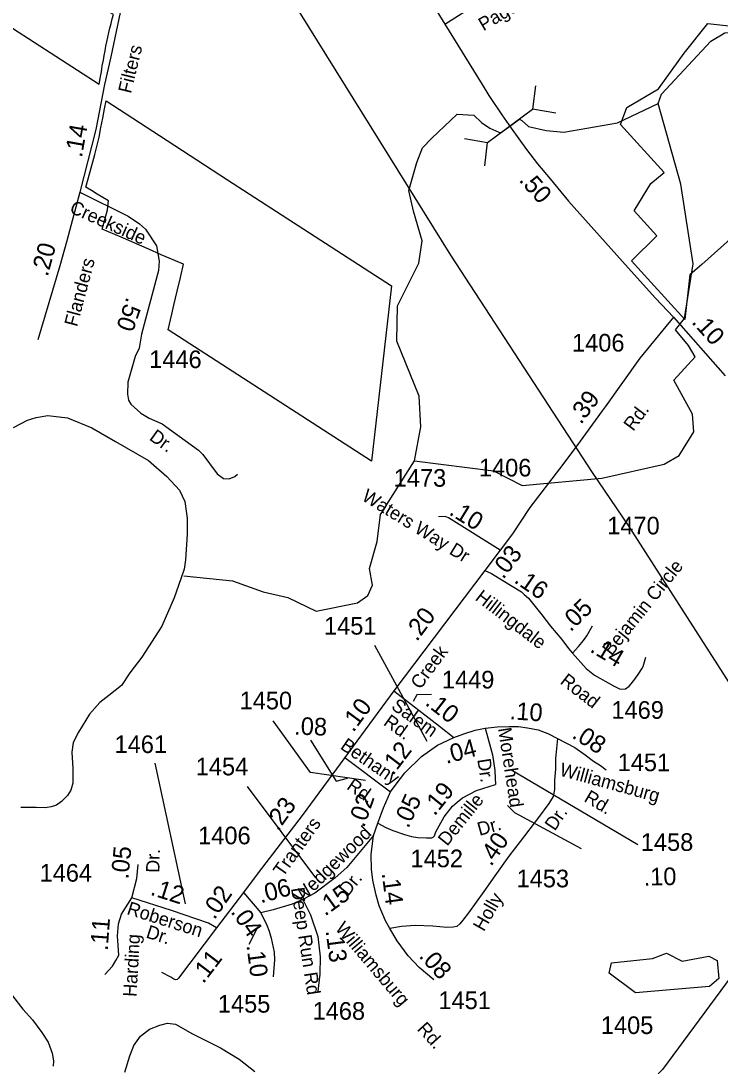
# Model space of a CAD drawing. Extents: x 2532689 to 2764727, y 536648 to 732970.
# Drawn here: x 2561755 to 2566709, y 667897 to 675305 of the extents above; entities that cross this region are included whole.
import ezdxf

# ---------------------------------------------------------------- set-up
doc = ezdxf.new("R2010")
doc.units = 0
for name, color, linetype in [('Exist Boundary Political City Limit New', 7, 'Continuous'), ('Exist Boundary Political CountyLine', 7, 'Continuous'), ('Exist Hydrographic Creek Single Shore', 7, 'Continuous'), ('Exist Hydrographic Pond Under 1500 Sq Ft', 7, 'Continuous'), ('Exist Road Primary US Mileage Hundredths English Label', 7, 'Continuous'), ('Exist Road Primary US Structure Pipe CELL', 7, 'Continuous'), ('Exist Road Primary US UnDivided 4 Lane Attributed', 7, 'Continuous'), ('Exist Road Secondary Mileage Hundredths English Label', 7, 'Continuous'), ('Exist Road Secondary Type 41 Attributed', 7, 'Continuous'), ('Exist Road Secondary Type 51 Attributed', 7, 'Continuous'), ('Exist Road Secondary Type 51 Label', 7, 'Continuous'), ('Exist Road Secondary Type 51 Number Label', 7, 'Continuous'), ('Exist Utilities Electrical Transmission Line', 7, 'Continuous'), ('Map Preparation Boundary City Limit Buffer Line', 7, 'Continuous')]:
    doc.layers.add(name, color=color, linetype=linetype)

msp = doc.modelspace()

# ---------------------------------------------------------------- linework, layer by layer
at = {"layer": 'Exist Boundary Political City Limit New'}
for points in [[(2560926, 675751.4), (2562309.5, 674855.4), (2562316.8, 674896.4), (2562320.8, 674925.2), (2562323, 674929.9), (2562329, 674962.1), (2562331, 674986.7), (2562339.2, 675027.3), (2562344.8, 675059.8), (2562350.5, 675092.4), (2562357, 675124.9), (2562363.5, 675157.2), (2562370.2, 675189.7), (2562377.8, 675222), (2562385.2, 675254.1), (2562393, 675286.2), (2562401.5, 675318.3), (2562410, 675350.2), (2561160.5, 676046.9)], [(2567111, 674849.2), (2567381.2, 674833.8), (2567699.5, 674980.6), (2567896.2, 674757.5), (2566578.2, 673579), (2566529, 673534.9), (2566495.2, 673503.9), (2566458.2, 673187.6), (2566218, 673453.9), (2566081.8, 673604.6), (2566261, 673780.5), (2566100.2, 673959.4), (2566218, 674152.7), (2566311.8, 674231.2), (2566003.5, 674569.6), (2566048.8, 674690.4), (2566272.5, 674823.3), (2566453.8, 675077.1), (2566622.8, 675285.5), (2567088, 675234.1), (2567069.8, 675046.9), (2567106.8, 675035.4), (2567111, 674849.2)], [(2564380.2, 673426.6), (2564238.8, 672184.8), (2562797.5, 673115.4), (2562824.2, 673227.2), (2562839.2, 673290.9), (2562862.2, 673388.7), (2562885, 673485.6), (2562907.8, 673581.6), (2562748.8, 673647.9), (2562687.2, 673675.4), (2562519.5, 673747.7), (2562464.5, 673771.3), (2562330, 673828.8), (2562367.8, 673966.2), (2562375, 674030.4), (2562334.2, 674053.2), (2562293.8, 674076.9), (2562253.8, 674101.6), (2562215.2, 674126.4), (2562231, 674184.4), (2562278, 674357.5), (2562308.5, 674480.3), (2562321.8, 674548.9), (2562334.8, 674615.8), (2562347.8, 674682.7), (2562358.8, 674739), (2562735.8, 674493), (2563217.8, 674179.5), (2564380.2, 673426.6)]]:
    msp.add_lwpolyline(points, dxfattribs=at)
at = {"layer": 'Exist Boundary Political CountyLine'}
for points in [[(2561702.3, 672422), (2561801.3, 672475.1), (2561861.9, 672493.7), (2561945.8, 672507.7), (2562085.6, 672491.4), (2562258.1, 672421.4), (2562425.8, 672323.5), (2562658.8, 672188.3), (2562789.3, 672076.3), (2562877.9, 671978.4), (2562915.2, 671899.1), (2562925.7, 671828.8), (2562933.7, 671780.8), (2562931.7, 671667), (2562921.7, 671485.2), (2562911.7, 671419.3), (2562887.8, 671349.4), (2562840.6, 671215.9), (2562752, 671015.3), (2562612.4, 670796.2), (2562526.5, 670684.3), (2562466.7, 670594.4), (2562376.9, 670524.5), (2562313, 670474.6), (2562241.1, 670390.7), (2562163.3, 670262.9), (2562125.4, 670191), (2562115.4, 670121.1), (2562123.4, 670005.2), (2562121.4, 669901.4), (2562107.4, 669853.4), (2562085.5, 669813.5), (2562041.6, 669771.5), (2562007.6, 669745.6), (2561969.7, 669733.6), (2561925.8, 669727.6), (2561863.9, 669729.6), (2561754.2, 669729.6)], [(2561694.3, 668395.4), (2561768.1, 668299.5), (2561836, 668225.6), (2561901.8, 668133.8), (2561947.8, 668065.8), (2561975.7, 667988), (2561985.7, 667934), (2561983.7, 667896.1)], [(2562490.6, 667854.1), (2562526.5, 667970), (2562554.5, 668041.9), (2562602.4, 668109.8), (2562666.2, 668157.7), (2562738.1, 668185.7), (2562794, 668201.7), (2562849.9, 668193.7), (2562969.6, 668125.8), (2563169.2, 668025.9), (2563300.9, 667946), (2563412.7, 667858.1)]]:
    msp.add_lwpolyline(points, dxfattribs=at)
at = {"layer": 'Exist Hydrographic Creek Single Shore'}
for points in [[(2566269.7, 674719.3), (2566293.7, 674785.9), (2566643.7, 675161.3), (2566742.7, 675221.1), (2566884.6, 675223.5), (2567185.6, 675147.1), (2567435.6, 675167), (2567691.7, 675266.1), (2567947.6, 675404.4)], [(2564543.8, 672187.1), (2564588.7, 672428.6), (2564576.8, 672644.8), (2564418.7, 673035.6), (2564422.6, 673285.3), (2564574.7, 673586.9), (2564596.7, 673745.4), (2564535.5, 673957), (2564503.4, 674101.9), (2564526.1, 674185.7), (2564560.6, 674302), (2564600.6, 674405.4), (2564665.6, 674473.7), (2564846, 674643.3), (2564962.7, 674635.7), (2565018.3, 674583.6), (2565077.4, 674545.3), (2565140.3, 674517.2), (2565157.3, 674513.4), (2565287.6, 674607.5), (2565304.2, 674599.9), (2565351.4, 674556.8), (2565475.3, 674527.7), (2565602.5, 674516.3), (2565980.8, 674582.8), (2566269.7, 674719.3)], [(2564543.8, 672187.1), (2565103.8, 672114.6), (2565305.7, 672011.1), (2565871.7, 672063.6), (2566311.7, 672163.4), (2566418.8, 672223.6), (2566523.7, 672392), (2566512.7, 672516.3), (2566381.3, 672757.4), (2566532.3, 672924.9), (2566484.3, 673003.3), (2566391.8, 673114.5), (2566456.8, 673195.9), (2566516.8, 673583.5), (2566430.6, 674148), (2566269.7, 674719.3)], [(2562909.7, 671372.4), (2563252.7, 671337), (2563470.7, 671257.2), (2563646.7, 671218.4), (2563847.6, 671121.4), (2564138.8, 671179.2), (2564212.6, 671231.4), (2564244.8, 671304.9), (2564225.7, 671422.4), (2564279.6, 671615), (2564301.6, 671806.2), (2564543.8, 672187.1)]]:
    msp.add_lwpolyline(points, dxfattribs=at)
at = {"layer": 'Exist Hydrographic Pond Under 1500 Sq Ft'}
msp.add_lwpolyline([(2566383.7, 668440.1), (2566109.7, 668415.9), (2565923.8, 668556.1), (2565938.7, 668628.9), (2566229.7, 668660.4), (2566328.7, 668697.2), (2566438.8, 668639.3), (2566629.8, 668676.6), (2566688.8, 668646.2), (2566699.9, 668518.5), (2566633.9, 668460.1), (2566383.7, 668440.1)], dxfattribs=at)
at = {"layer": 'Exist Road Primary US Structure Pipe CELL'}
for p, q in [((2565399.6, 674845), (2565379.7, 674679.6)), ((2565061.2, 674443.2), (2565379.7, 674679.6)), ((2565543.8, 674650.8), (2565379.7, 674679.6)), ((2564897.1, 674472), (2565061.2, 674443.2)), ((2565041.3, 674277.8), (2565061.2, 674443.2))]:
    msp.add_line(p, q, dxfattribs=at)
at = {"layer": 'Exist Road Primary US UnDivided 4 Lane Attributed'}
msp.add_line((2566377.8, 673204.7), (2566745.4, 672790.2), dxfattribs=at)
for points in [[(2563556.7, 677129.9), (2563720.5, 676943.9), (2563767.3, 676885.3), (2563899.9, 676682.4), (2564281.7, 676058.1), (2564759.1, 675281.2)], [(2564759.1, 675281.2), (2565023.7, 674855), (2565070.5, 674775.4), (2565161.8, 674638.4), (2565228.6, 674543.6), (2565336.8, 674394.2), (2565414.7, 674290.7), (2565503.7, 674186.5), (2565633.7, 674026.1), (2566056.4, 673555.4), (2566250.2, 673340.5), (2566377.8, 673204.7)]]:
    msp.add_lwpolyline(points, dxfattribs=at)
at = {"layer": 'Exist Road Secondary Mileage Hundredths English Label'}
for points in [[(2564663.5, 670529.3), (2564559.4, 670528.8), (2564533.4, 670481.1)], [(2563805.7, 670207.1), (2563989.3, 669915.8), (2564067.6, 669938.2)]]:
    msp.add_lwpolyline(points, dxfattribs=at)
at = {"layer": 'Exist Road Secondary Type 41 Attributed'}
for points in [[(2562540.8, 669088.9), (2562576.2, 669226.3), (2562586.3, 669326.6)], [(2562349.7, 668545.2), (2562403.7, 668604), (2562427.8, 668644.2), (2562448.4, 668682.4), (2562439.8, 668818.8), (2562446.2, 668905.4), (2562467.9, 668973.4), (2562540.8, 669088.9)]]:
    msp.add_lwpolyline(points, dxfattribs=at)
at = {"layer": 'Exist Road Secondary Type 51 Attributed'}
for p, q in [((2564397.5, 670557), (2564048.7, 670083.8)), ((2564048.7, 670083.8), (2564374.3, 669841.4)), ((2563331.7, 669127.6), (2563139.9, 668875.8))]:
    msp.add_line(p, q, dxfattribs=at)
for points in [[(2563556.7, 677129.9), (2563420.5, 677044.4), (2563269.7, 676959), (2563176.2, 676905.8), (2563118.5, 676871.8), (2563063.6, 676828), (2562994.9, 676766.8), (2562934.7, 676711.6), (2562901.6, 676667.4), (2562871.2, 676619), (2562835.7, 676561.8), (2562784.3, 676468.7), (2562748.2, 676367.3), (2562659.5, 676079), (2562631.4, 675991.1), (2562586.3, 675839.3), (2562573, 675784.6), (2562552.4, 675701.8), (2562468.5, 675410.1), (2562391.4, 675050.2), (2562346.9, 674854.9), (2562285.7, 674536), (2562173.2, 674089.9)], [(2564759.1, 675281.2), (2564997.1, 675433), (2565119.1, 675513.3), (2565188.9, 675569.2), (2565275.1, 675647.8), (2565345.6, 675726.6), (2565432.8, 675836.8), (2565490.5, 675923.6), (2565563.5, 676048.3), (2565663.6, 676212.2), (2565998.1, 676805.7)], [(2562173.2, 674089.9), (2562079.3, 673747.1), (2562030.7, 673568.2), (2561875, 673043.2)], [(2562173.2, 674089.9), (2562513.8, 673919.7), (2562594.8, 673867.2), (2562637.7, 673828.2), (2562716.1, 673709.6), (2562733.9, 673602), (2562729.3, 673535.8), (2562610, 673085.4), (2562592.1, 672985.2), (2562565.2, 672926.7), (2562512.9, 672743.7), (2562510.4, 672659.5), (2562517.4, 672615.5), (2562534, 672587.9), (2562603.2, 672525.4), (2562663.7, 672488.5), (2562754.7, 672448.2), (2563012.3, 672263.2), (2563044.8, 672232.1), (2563145.6, 672094), (2563190.3, 672060.7), (2563230.4, 672059.7), (2563269.8, 672076.4), (2563289.4, 672092.6)], [(2566377.8, 673204.7), (2566140.5, 672913.2), (2565894, 672569.8), (2565872.5, 672541.3)], [(2565872.5, 672541.3), (2565685.8, 672284), (2565570, 672130.9), (2565361.3, 671855.7), (2565238, 671669), (2565150.5, 671553.3)], [(2565150.5, 671553.3), (2564784, 671782.8), (2564759.5, 671793.1), (2564713, 671789)], [(2565150.5, 671553.3), (2565042.2, 671410)], [(2565042.2, 671410), (2564397.5, 670557)], [(2565042.2, 671410), (2565089.3, 671388.2), (2565169.8, 671338), (2565300.5, 671257.2), (2565320.2, 671239.2), (2565350.6, 671214.1), (2565445.5, 671095.7), (2565508.1, 671015), (2565586.8, 670919.9), (2565635.1, 670855.4), (2565663.6, 670824)], [(2565663.6, 670824), (2565706.3, 670870.5), (2565741.8, 670913.1), (2565764.3, 670947), (2565803.8, 671016.5)], [(2565663.6, 670824), (2565759.1, 670714), (2565819.8, 670668), (2565954.1, 670592.9), (2565995.9, 670571.2), (2566012.1, 670569.2), (2566038.5, 670570.5), (2566065.5, 670589.4), (2566091.2, 670619.8), (2566128.4, 670672.4), (2566154.7, 670711.6), (2566163.2, 670728.8), (2566181.5, 670795.7)], [(2564397.5, 670557), (2564719.7, 670307.1), (2564822.2, 670226.3)], [(2565043.2, 670290.7), (2565129.6, 670301.1), (2565214.8, 670304.8), (2565280.4, 670304.8), (2565343.6, 670294.3), (2565418.6, 670280.6), (2565487.7, 670254.7), (2565556.8, 670218.5)], [(2564374.3, 669841.4), (2564413.3, 669895.7), (2564475.5, 669974.9), (2564592.5, 670091.9), (2564706.9, 670172), (2564822.2, 670226.3)], [(2564822.2, 670226.3), (2564893.5, 670251.7), (2564973.2, 670277.1), (2565043.2, 670290.7)], [(2565043.2, 670290.7), (2565083, 670154.3), (2565095.2, 670102.6), (2565112.2, 669992.4), (2565113.9, 669936.5), (2565116.9, 669891.6)], [(2568081.8, 670272.9), (2568019.2, 670193.2), (2567843.6, 669955.9), (2567233.7, 669135.7), (2566300.2, 667873.3), (2566243.5, 667814.3), (2566184.2, 667771.1), (2565794.8, 667545.6), (2565656.4, 667468.7)], [(2565556.8, 670218.5), (2565543, 670076.9), (2565543, 670000.9), (2565536.1, 669923.2), (2565536.1, 669857.6), (2565525.7, 669807.5), (2565494.6, 669757.4), (2565422.1, 669659), (2565292.8, 669489.6), (2565211.4, 669385.7), (2565112, 669245.6), (2565035.6, 669135.2), (2564926.6, 668983.6), (2564885.4, 668931.8), (2564863.7, 668904.1), (2564843.9, 668886.3), (2564816.3, 668880.4), (2564773, 668879.7), (2564673.6, 668888.7), (2564547, 668893.3), (2564450.5, 668885.6), (2564367.7, 668872.5)], [(2565556.8, 670218.5), (2565679.5, 670154.6), (2565752, 670102.8), (2565812, 670058.8), (2565860.9, 670026.8), (2565900.6, 669997.5)], [(2564048.7, 670083.8), (2563747.2, 669672.3), (2563435.4, 669266.6), (2563331.7, 669127.6)], [(2564282.8, 669617.8), (2564339.6, 669587.1), (2564389.5, 669565.6), (2564473.4, 669537.3), (2564521.1, 669523.6), (2564567.6, 669518), (2564627.9, 669514.7), (2564666.2, 669514.7), (2564676, 669519.1), (2564684.8, 669528.9), (2564695.7, 669557.3), (2564754.4, 669664.1), (2564812.4, 669738.5), (2564846.3, 669768.1), (2564884.3, 669796.9), (2564982.8, 669850.4), (2565116.9, 669891.6)], [(2564282.8, 669617.8), (2564323.7, 669726.6), (2564374.3, 669841.4)], [(2564252.3, 669531.4), (2564282.8, 669617.8)], [(2564252.3, 669531.4), (2564063.6, 669303.2), (2563982, 669230), (2563837.1, 669121.8), (2563751.7, 669076.3)], [(2564367.7, 668872.5), (2564337.2, 668925.6), (2564293.9, 669032.1), (2564270.6, 669108.6), (2564247.9, 669213.4), (2564239, 669293.4), (2564237.3, 669396.6), (2564252.3, 669531.4)], [(2563331.7, 669127.6), (2563454.8, 668983.9)], [(2563139.9, 668875.8), (2563084, 668908.7), (2562822.3, 668999.5), (2562540.8, 669088.9)], [(2563751.7, 669076.3), (2563675.6, 669045.3), (2563541.4, 669003.9), (2563454.8, 668983.9)], [(2563751.7, 669076.3), (2563807.5, 668969.8), (2563858.6, 668815.8), (2563874.6, 668670), (2563871.8, 668548.5), (2563858.2, 668427)], [(2563454.8, 668983.9), (2563496.7, 668895.8), (2563514.4, 668854.1), (2563528.9, 668804.3), (2563549.7, 668703.8), (2563551.3, 668650.8), (2563541.7, 668529.7)], [(2563139.9, 668875.8), (2562870.1, 668520.7), (2562860.9, 668510.6), (2562852.6, 668508.7), (2562838.5, 668513.4), (2562816.7, 668525.9), (2562752.7, 668560.2)], [(2564679.9, 668509.1), (2564577.2, 668596), (2564498.2, 668679), (2564421.1, 668785.6), (2564367.7, 668872.5)]]:
    msp.add_lwpolyline(points, dxfattribs=at)
at = {"layer": 'Exist Road Secondary Type 51 Label'}
msp.add_line((2563371.8, 668760.5), (2563434.7, 668885.7), dxfattribs=at)
msp.add_lwpolyline([(2565201.6, 669743), (2565250.8, 669693.8), (2565724.9, 669438.7)], dxfattribs=at)
at = {"layer": 'Exist Road Secondary Type 51 Number Label'}
for p, q in [((2564632, 670197.3), (2564263.2, 670877.6)), ((2562921.7, 669046.5), (2562705.5, 670044.7)), ((2565226.3, 669998.7), (2566126.1, 669466.4)), ((2563843.6, 669230.9), (2563360.4, 669879.4))]:
    msp.add_line(p, q, dxfattribs=at)
msp.add_lwpolyline([(2564195.1, 669920.8), (2563805.8, 669978), (2563542.4, 670344.4)], dxfattribs=at)
at = {"layer": 'Exist Utilities Electrical Transmission Line'}
msp.add_lwpolyline([(2573869, 662539.2), (2573739.4, 662626.8), (2573305.1, 662942.1), (2572947.8, 663221.2), (2572242.2, 663805.6), (2570370.7, 665202.9), (2570080.2, 665647.2), (2569932.1, 665850.3), (2569811.2, 666007.9), (2568526.5, 667863), (2567522.6, 669395.3), (2567046.9, 670188.3), (2566064.9, 671721.1), (2565805.5, 672103.9), (2564801.1, 673644.3), (2563109.8, 676365.4), (2562669.9, 677174.9), (2562227.1, 678962.3), (2561965.5, 679343.1), (2561950.4, 679811), (2561856.5, 680727.1), (2561801.9, 681160.2), (2561756.9, 681613.1), (2561725.9, 682070.5)], dxfattribs=at)
at = {"layer": 'Map Preparation Boundary City Limit Buffer Line'}
for points in [[(2560926, 675751.4), (2562309.5, 674855.4), (2562316.8, 674896.4), (2562320.8, 674925.2), (2562323, 674929.9), (2562329, 674962.1), (2562331, 674986.7), (2562339.2, 675027.3), (2562344.8, 675059.8), (2562350.5, 675092.4), (2562357, 675124.9), (2562363.5, 675157.2), (2562370.2, 675189.7), (2562377.8, 675222), (2562385.2, 675254.1), (2562393, 675286.2), (2562401.5, 675318.3), (2562410, 675350.2), (2561160.5, 676046.9)], [(2567111, 674849.2), (2567381.2, 674833.8), (2567699.5, 674980.6), (2567896.2, 674757.5), (2566578.2, 673579), (2566529, 673534.9), (2566495.2, 673503.9), (2566458.2, 673187.6), (2566218, 673453.9), (2566081.8, 673604.6), (2566261, 673780.5), (2566100.2, 673959.4), (2566218, 674152.7), (2566311.8, 674231.2), (2566003.5, 674569.6), (2566048.8, 674690.4), (2566272.5, 674823.3), (2566453.8, 675077.1), (2566622.8, 675285.5), (2567088, 675234.1), (2567069.8, 675046.9), (2567106.8, 675035.4), (2567111, 674849.2)], [(2564380.2, 673426.6), (2564238.8, 672184.8), (2562797.5, 673115.4), (2562824.2, 673227.2), (2562839.2, 673290.9), (2562862.2, 673388.7), (2562885, 673485.6), (2562907.8, 673581.6), (2562748.8, 673647.9), (2562687.2, 673675.4), (2562519.5, 673747.7), (2562464.5, 673771.3), (2562330, 673828.8), (2562367.8, 673966.2), (2562375, 674030.4), (2562334.2, 674053.2), (2562293.8, 674076.9), (2562253.8, 674101.6), (2562215.2, 674126.4), (2562231, 674184.4), (2562278, 674357.5), (2562308.5, 674480.3), (2562321.8, 674548.9), (2562334.8, 674615.8), (2562347.8, 674682.7), (2562358.8, 674739), (2562735.8, 674493), (2563217.8, 674179.5), (2564380.2, 673426.6)]]:
    msp.add_lwpolyline(points, dxfattribs=at)

# ---------------------------------------------------------------- texts
at = {"layer": 'Exist Road Primary US Mileage Hundredths English Label'}
for s, rotation, p in [('.50', 311.47578, (2565278.5, 674173.5)), ('.10', 312.38788, (2566502.1, 673166.7))]:
    msp.add_text(s, height=125, rotation=rotation, dxfattribs=at).set_placement(p)
at = {"layer": 'Exist Road Secondary Mileage Hundredths English Label'}
for s, rotation, p in [('.14', 79.86551, (2562186.3, 674331.7)), ('.20', 74.81478, (2561944, 673487.5)), ('.50', 250.92718, (2562504.6, 673352.7)), ('.39', 52.89319, (2565722.5, 672439.6)), ('.10', 328.37601, (2564781.9, 671809.7)), ('.03', 52.9155, (2565172, 671342.1)), ('.16', 325.48724, (2565242.2, 671329.3)), ('.05', 44.70843, (2565649, 670969.5)), ('.20', 53.21131, (2564559.9, 670901.1)), ('.14', 329.30241, (2565780, 670837.5)), ('.10', 53.57471, (2564109.6, 670257.6)), ('.10', 322.20115, (2564611.9, 670461.2)), ('.10', 355.87947, (2565214.9, 670355.6)), ('.08', 357.96004, (2563689.3, 670246.7)), ('.08', 327.38213, (2565652.2, 670227.6)), ('.12', 52.75886, (2564390, 669951.2)), ('.04', 15.06597, (2564768.3, 670037.7)), ('.19', 51.1274, (2564685.9, 669664.8)), ('.23', 54.55161, (2563576.2, 669556.3)), ('.02', 70.53766, (2564185.3, 669581.9)), ('.05', 65.49641, (2564499.3, 669576.5)), ('.40', 55.56514, (2565086.1, 669306.9)), ('.05', 84.29261, (2562515.4, 669218.5)), ('.10', 1.15211, (2566168, 669175.5)), ('.12', 342.38845, (2562665.5, 669112.1)), ('.06', 15.18431, (2563453.7, 669049.9)), ('.15', 35.85639, (2563909.4, 668956)), ('.14', 277.45404, (2564310.7, 669263.4)), ('.02', 55.3772, (2563125.6, 668928.9)), ('.04', 305.15008, (2563237.1, 668989.2)), ('.11', 85.81715, (2562369.3, 668711.8)), ('.13', 277.45404, (2563913.2, 668855.4)), ('.10', 277.45404, (2563352.3, 668752)), ('.11', 52.77777, (2563047.2, 668475.3)), ('.08', 312.04129, (2564569.1, 668673.3))]:
    msp.add_text(s, height=125, rotation=rotation, dxfattribs=at).set_placement(p)
at = {"layer": 'Exist Road Secondary Type 51 Label'}
for s, rotation, p in [('Page', 30.47961, (2565032, 675230)), ('Filters', 76.31276, (2562534.2, 674785.7)), ('Creekside', 335.93573, (2562093.1, 673949.6)), ('Flanders', 75.07233, (2562152.3, 673132.3)), ('Rd.', 53.27131, (2566093, 672391.5)), ('Dr.', 324.33533, (2562658.3, 672339.8)), ('Waters Way Dr', 328.44724, (2564163.1, 671912.2)), ('Bejamin Circle', 51.1874, (2565939.9, 670800)), ('Hillingdale', 322.28576, (2564966.9, 671205)), ('Creek', 53.63471, (2564584.2, 670560.8)), ('Road', 322.28576, (2565568.7, 670612.3)), ('Salem', 324.49764, (2564372, 670432.8)), ('Rd.', 324.49764, (2564316.7, 670318.6)), ('Morehead', 278.75615, (2565134.5, 670289.6)), ('Bethany', 325.38071, (2564011.4, 670150.1)), ('Dr.', 278.75615, (2564987.9, 670069.9)), ('Williamsburg', 344.64498, (2565564.9, 669957.2)), ('Rd.', 325.38071, (2564056.4, 669865.2)), ('Rd.', 329.25638, (2565738, 669777.3)), ('Demille', 51.1874, (2564774.6, 669450.8)), ('Dr.', 55.81743, (2565537.3, 669558.1)), ('Tranters', 54.61161, (2563611.5, 669231.5)), ('Dr.', 15.69471, (2565003.7, 669527.9)), ('Wedgewood', 44.40694, (2563741.8, 669044.8)), ('Dr.', 88.28039, (2562735.5, 669265.6)), ('Dr.', 50.52667, (2564072, 669096.5)), ('Deep Run Rd', 278.67283, (2563668.1, 669156.7)), ('Holly', 60.41841, (2565034.8, 668845.1)), ('Roberson', 342.38851, (2562499.4, 668975)), ('Dr.', 342.38851, (2562635, 668808.7)), ('Williamsburg', 310.25818, (2563976.5, 668869.4)), ('Harding', 86.572, (2562572.9, 668385.5)), ('Rd.', 312.10129, (2564556.3, 668156))]:
    msp.add_text(s, height=95, rotation=rotation, dxfattribs=at).set_placement(p)
at = {"layer": 'Exist Road Secondary Type 51 Number Label'}
for s, p in [('1406', (2565659.4, 672961.5)), ('1446', (2562663.4, 672844.2)), ('1406', (2564999.6, 672076)), ('1473', (2564396, 672003.5)), ('1470', (2565908.8, 671665.5)), ('1451', (2563902, 670955.1)), ('1449', (2564737.3, 670573.5)), ('1450', (2563304, 670425.5)), ('1469', (2565938.5, 670358.6)), ('1454', (2562993.3, 669957.7)), ('1451', (2565982.7, 669987.3)), ('1406', (2563010.4, 669469)), ('1458', (2566146.8, 669422.2)), ('1452', (2564515.2, 669306.4)), ('1453', (2565266.5, 669163.9)), ('1455', (2563150.1, 668275.9)), ('1451', (2564712.9, 668300.7)), ('1468', (2563821.3, 668225.3)), ('1405', (2565863.8, 668124.2))]:
    msp.add_text(s, height=125, rotation=359.94, dxfattribs=at).set_placement(p)
for s, p in [('1461', (2562418.1, 670115.4)), ('1464', (2561887, 669203.9))]:
    msp.add_text(s, height=125, dxfattribs=at).set_placement(p)

doc.saveas('drawing.dxf')
